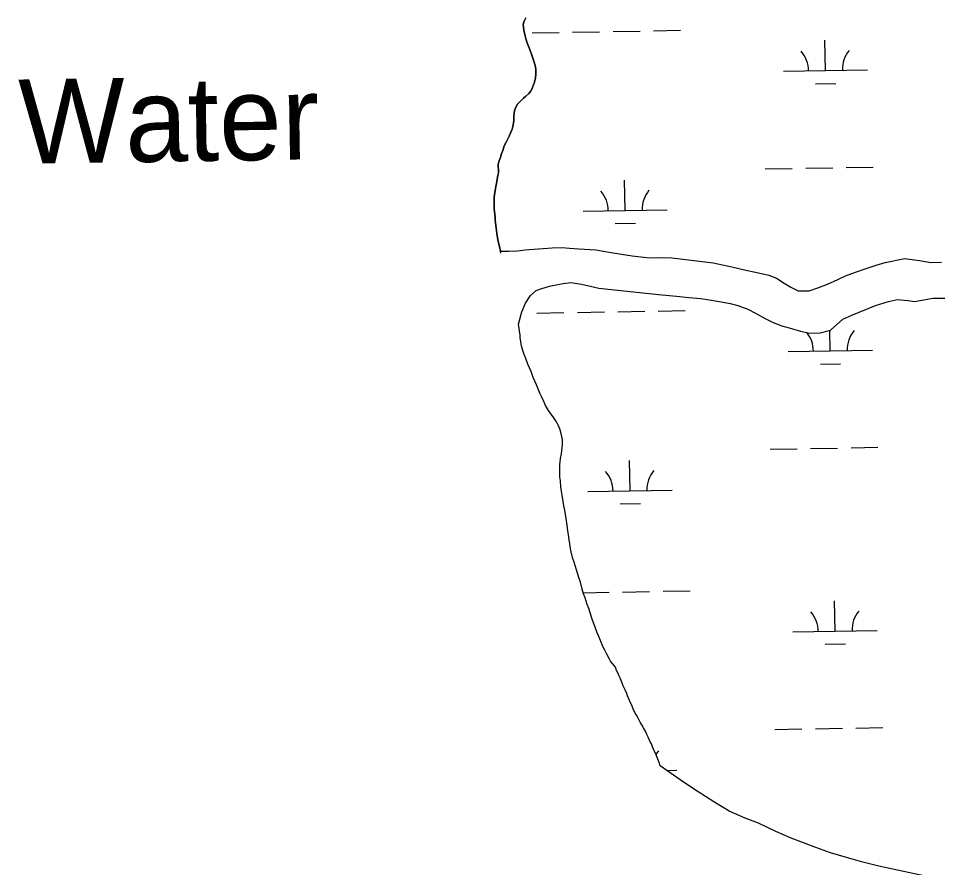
# Model space of a CAD drawing. Extents: x 3887375 to 3925618, y 296674 to 322633.
# Drawn here: x 3911469 to 3912560, y 305744 to 306752 of the extents above; entities that cross this region are included whole.
import ezdxf

# ---------------------------------------------------------------- set-up
doc = ezdxf.new("R2010")
doc.units = 0
for name, color, linetype in [('V-RIVR-IDEN', 7, 'Continuous'), ('V-TOPO-SHOR', 7, 'Continuous'), ('V-WETL-SWMP', 7, 'Continuous')]:
    doc.layers.add(name, color=color, linetype=linetype)

msp = doc.modelspace()

# ---------------------------------------------------------------- linework, layer by layer
at = {"layer": 'V-TOPO-SHOR'}
msp.add_line((3912041.8, 306473.7), (3912041.2, 306476.1), dxfattribs=at)
for points in [[(3912041.2, 306476.1), (3912040.1, 306481.6), (3912038.9, 306486.1), (3912038.1, 306489.8), (3912037, 306496.7), (3912036.5, 306500.6), (3912036.1, 306503.8), (3912035.4, 306509.5), (3912035, 306513.2), (3912034.8, 306517), (3912034.1, 306522.7), (3912033.7, 306526.7), (3912033.7, 306530.6), (3912033.7, 306536.5), (3912033.8, 306539.9), (3912034, 306543.3), (3912034.9, 306547.5), (3912035.7, 306552.7), (3912036.4, 306556.2), (3912037.5, 306561.6), (3912038.2, 306565.9), (3912038.9, 306569.2), (3912038.9, 306572.6), (3912038.5, 306575.6), (3912038.6, 306579.5), (3912039.5, 306583.4), (3912041.1, 306587.2), (3912042, 306590.6), (3912043.9, 306595.7), (3912045.8, 306600.9), (3912047.4, 306604.6), (3912049.4, 306608.5), (3912051.5, 306612.6), (3912053.6, 306617.1), (3912055, 306620.7), (3912055.9, 306623.9), (3912056.6, 306627.9), (3912057.1, 306631.5), (3912057.1, 306636.3), (3912057.4, 306639.3), (3912057.9, 306642.9), (3912059.3, 306647.1), (3912061.5, 306650.4), (3912065.3, 306654.6), (3912068.4, 306657.5), (3912071, 306659.6), (3912074.7, 306663.2), (3912077.2, 306666.1), (3912079.3, 306670.3), (3912081.6, 306676.7), (3912082.6, 306681.9), (3912083.2, 306686.2), (3912083.1, 306692), (3912082.4, 306696.3), (3912081, 306701.6), (3912079.3, 306706.4), (3912078.1, 306709.8), (3912076.3, 306714.4), (3912075.2, 306717.2), (3912074, 306720.2), (3912072.9, 306723.4), (3912071.4, 306728.2), (3912070, 306733.7), (3912069.1, 306737.8), (3912068.4, 306742.4), (3912068.3, 306745.5), (3912069.4, 306749.2), (3912071.2, 306753.1)], [(3912041.2, 306476.1), (3912051.3, 306476), (3912061.3, 306476.4), (3912070.4, 306477.5), (3912080.8, 306478.4), (3912092, 306479.4), (3912102.7, 306480.1), (3912114.4, 306480.5), (3912123.1, 306479.8), (3912134.3, 306478.8), (3912154.4, 306477.8), (3912172.7, 306474.5), (3912184.8, 306472.6), (3912197.6, 306470.6), (3912217.9, 306468.3), (3912228.4, 306468.7), (3912244.4, 306468.1), (3912293.5, 306462.3), (3912315.9, 306457.5), (3912332.4, 306453.7), (3912344, 306451.1), (3912359.8, 306447.4), (3912368.7, 306444.1), (3912377.8, 306438.1), (3912385.7, 306433.3), (3912394.6, 306429.1), (3912407.7, 306429), (3912419.1, 306432.9), (3912429.2, 306437), (3912441.4, 306442.3), (3912450.8, 306446.6), (3912462.6, 306451.1), (3912473.9, 306455), (3912486.9, 306459.3), (3912497.7, 306462.6), (3912521, 306467.3), (3912538.4, 306464.9), (3912552.1, 306462.6), (3912564.7, 306463.2)], [(3912062.5, 306389.3), (3912066.4, 306404.1), (3912071, 306414.4), (3912076.8, 306423.3), (3912083.5, 306429.2), (3912090.3, 306431.9), (3912099.5, 306434.4), (3912107.3, 306436.1), (3912115.8, 306437.7), (3912124.9, 306439), (3912137.4, 306436.9), (3912146.2, 306435), (3912157.8, 306432), (3912228.9, 306424.5), (3912250.1, 306422.5), (3912264.7, 306420.9), (3912278.9, 306419.9), (3912291.7, 306417.8), (3912303.1, 306416.1), (3912313.8, 306413.8), (3912323, 306411.6), (3912334.9, 306407.2), (3912343.8, 306402.6), (3912355.4, 306396.1), (3912364.7, 306391.5), (3912375.2, 306387.4), (3912386.4, 306384.1), (3912397.3, 306381.3), (3912406.3, 306379.2), (3912418.9, 306378.7), (3912432.8, 306382.3), (3912447.3, 306395.2), (3912458.1, 306400.2), (3912467, 306403.5), (3912486.2, 306411.4), (3912501.6, 306416.4), (3912512.3, 306418.8), (3912524.5, 306417.4), (3912532.7, 306416.2), (3912543.7, 306418.5), (3912554.4, 306420.4), (3912569, 306420.4)], [(3912171.8, 305989.6), (3912170.7, 305991.9), (3912167.4, 305997.9), (3912165.1, 306002.4), (3912162.8, 306007), (3912159.9, 306013.9), (3912157.9, 306018.7), (3912156.1, 306023.3), (3912153.4, 306030), (3912151.6, 306034.8), (3912150, 306039.4), (3912147.5, 306046.9), (3912145.9, 306051.9), (3912144.3, 306056.6), (3912141.6, 306064.6), (3912139.9, 306069.4), (3912138.3, 306074.9), (3912136, 306083.1), (3912134.2, 306088.9), (3912131.6, 306097.8), (3912129.9, 306103), (3912128.6, 306106.9), (3912126.8, 306112.4), (3912125.2, 306119.3), (3912124.1, 306125.2), (3912123.5, 306129.1), (3912122.6, 306133.3), (3912122.1, 306139.4), (3912121.3, 306144), (3912120.4, 306150.7), (3912119.5, 306156.1), (3912118.8, 306161), (3912117.5, 306168.8), (3912116.6, 306173.8), (3912115.8, 306179.1), (3912114.6, 306186.6), (3912113.8, 306191.4), (3912112.9, 306196.2), (3912112.4, 306203.5), (3912111.8, 306208.1), (3912111.6, 306212.9), (3912111.6, 306219.3), (3912111.8, 306222.5), (3912112.1, 306225.9), (3912112.6, 306230), (3912113.5, 306235.5), (3912114.2, 306239.7), (3912114.5, 306243.1), (3912114.7, 306246.3), (3912114.7, 306252), (3912113.9, 306256.1), (3912113.2, 306259.6), (3912111.6, 306265.3), (3912109.6, 306269.6), (3912107.6, 306273.5), (3912103.9, 306279.3), (3912101, 306283.2), (3912098.2, 306286.9), (3912094.8, 306293.1), (3912092.6, 306297.6), (3912089.9, 306303.6), (3912088.1, 306307.7), (3912086.3, 306311.6), (3912083.8, 306317.6), (3912082.2, 306321.9), (3912080.2, 306326.1), (3912077.5, 306333.2), (3912075.7, 306337.5), (3912073.8, 306342.1), (3912071.2, 306348.8), (3912069.5, 306353.3), (3912068, 306357), (3912066.6, 306362.3), (3912065.8, 306365.7), (3912065.3, 306368.7), (3912064.7, 306373.2), (3912064.6, 306376.2), (3912062.5, 306389.3)], [(3912230.8, 305865.2), (3912229.4, 305869.1), (3912227.2, 305875.1), (3912225.4, 305879.4), (3912224, 305882.2), (3912221.8, 305887.9), (3912220.4, 305891.4), (3912218.6, 305894.6), (3912216.4, 305899.2), (3912215, 305902.4), (3912213.6, 305905.6), (3912211.1, 305910.2), (3912208.9, 305913.8), (3912207.1, 305917), (3912204.3, 305922.6), (3912202.5, 305925.5), (3912200.7, 305928.7), (3912198.2, 305933.6), (3912197.1, 305937.2), (3912195.7, 305940), (3912193.5, 305944.6), (3912192.1, 305948.2), (3912191, 305951), (3912189.2, 305955.3), (3912186.7, 305960.2), (3912185.6, 305963.4), (3912183.5, 305968.4), (3912182, 305971.6), (3912180.6, 305975.5), (3912179.1, 305978.3), (3912177.7, 305982.2), (3912171.8, 305989.6)], [(3912543.6, 305734.7), (3912490.1, 305746.4), (3912471.4, 305751), (3912452, 305756.4), (3912432.9, 305762.2), (3912415.5, 305768.2), (3912386.3, 305779.4), (3912368, 305787.5), (3912347.3, 305797.4), (3912331.5, 305803.3), (3912312.8, 305811.4), (3912294.6, 305822.4), (3912274.8, 305835.3), (3912258.4, 305845.9), (3912246.5, 305854.2), (3912230.8, 305865.2)]]:
    msp.add_lwpolyline(points, dxfattribs=at)
at = {"layer": 'V-WETL-SWMP'}
for p, q in [((3912078.8, 306735.1), (3912110.8, 306735.7)), ((3912126.8, 306736), (3912158.8, 306736.5)), ((3912174.8, 306736.8), (3912206.8, 306737.3)), ((3912222.8, 306737.6), (3912254.7, 306738.2)), ((3912426.9, 306690.4), (3912426.3, 306726.4)), ((3912376.9, 306689.5), (3912476.9, 306691.2)), ((3912415.2, 306674.7), (3912439.2, 306675.1)), ((3912451.5, 306575.3), (3912483.5, 306575.9)), ((3912355.5, 306573.7), (3912387.5, 306574.2)), ((3912403.5, 306574.5), (3912435.5, 306575.1)), ((3912189.3, 306524.4), (3912188.6, 306560.4)), ((3912139.3, 306523.5), (3912239.2, 306525.3)), ((3912177.5, 306508.8), (3912201.5, 306509.2)), ((3912084.5, 306402.5), (3912116.5, 306403.1)), ((3912132.5, 306403.3), (3912164.5, 306403.9)), ((3912180.5, 306404.2), (3912212.5, 306404.7)), ((3912228.5, 306405), (3912260.5, 306405.5)), ((3912432.6, 306357.7), (3912432.2, 306382.2)), ((3912382.6, 306356.9), (3912482.6, 306358.6)), ((3912420.9, 306342.1), (3912444.9, 306342.5)), ((3912361.2, 306241.1), (3912393.2, 306241.6)), ((3912409.2, 306241.9), (3912441.2, 306242.4)), ((3912457.2, 306242.7), (3912489.2, 306243.3)), ((3912195, 306191.8), (3912194.3, 306227.8)), ((3912145, 306190.9), (3912245, 306192.6)), ((3912183.2, 306176.1), (3912207.2, 306176.6)), ((3912139.6, 306070.7), (3912170.2, 306071.3)), ((3912186.2, 306071.5), (3912218.2, 306072.1)), ((3912234.2, 306072.4), (3912266.2, 306072.9)), ((3912438.3, 306025.1), (3912437.7, 306061.1)), ((3912388.3, 306024.3), (3912488.3, 306026)), ((3912426.6, 306009.5), (3912450.6, 306009.9)), ((3912462.9, 305910.1), (3912494.9, 305910.6)), ((3912366.9, 305908.4), (3912398.9, 305909)), ((3912414.9, 305909.3), (3912446.9, 305909.8)), ((3912238.5, 305859.8), (3912250.7, 305860))]:
    msp.add_line(p, q, dxfattribs=at)
for points in [[(3912071.2, 306753.1), (3912069.4, 306749.2), (3912068.3, 306745.5), (3912068.4, 306742.4), (3912069.1, 306737.8), (3912070, 306733.7), (3912071.4, 306728.2), (3912072.9, 306723.4), (3912074, 306720.2), (3912075.2, 306717.2), (3912076.3, 306714.4), (3912078.1, 306709.8), (3912079.3, 306706.4), (3912081, 306701.6), (3912082.4, 306696.3), (3912083.1, 306692), (3912083.2, 306686.2), (3912082.6, 306681.9), (3912081.6, 306676.7), (3912079.3, 306670.3), (3912077.2, 306666.1), (3912074.7, 306663.2), (3912071, 306659.6), (3912068.4, 306657.5), (3912065.3, 306654.6), (3912061.5, 306650.4), (3912059.3, 306647.1), (3912057.9, 306642.9), (3912057.4, 306639.3), (3912057.1, 306636.3), (3912057.1, 306631.5), (3912056.6, 306627.9), (3912055.9, 306623.9), (3912055, 306620.7), (3912053.6, 306617.1), (3912051.5, 306612.6), (3912049.4, 306608.5), (3912047.4, 306604.6), (3912045.8, 306600.9), (3912043.9, 306595.7), (3912042, 306590.6), (3912041.1, 306587.2), (3912039.5, 306583.4), (3912038.6, 306579.5), (3912038.5, 306575.6), (3912038.9, 306572.6), (3912038.9, 306569.2), (3912038.2, 306565.9), (3912037.5, 306561.6), (3912036.4, 306556.2), (3912035.7, 306552.7), (3912034.9, 306547.5), (3912034, 306543.3), (3912033.8, 306539.9), (3912033.7, 306536.5), (3912033.7, 306530.6), (3912033.7, 306526.7), (3912034.1, 306522.7), (3912034.8, 306517), (3912035, 306513.2), (3912035.4, 306509.5), (3912036.1, 306503.8), (3912036.5, 306500.6), (3912037, 306496.7), (3912038.1, 306489.8), (3912038.9, 306486.1), (3912040.1, 306481.6), (3912041.2, 306476.1), (3912051.3, 306476), (3912061.3, 306476.4), (3912070.4, 306477.5), (3912080.8, 306478.4), (3912092, 306479.4), (3912102.7, 306480.1), (3912114.4, 306480.5), (3912123.1, 306479.8), (3912134.3, 306478.8), (3912154.4, 306477.8), (3912172.7, 306474.5), (3912184.8, 306472.6), (3912197.6, 306470.6), (3912217.9, 306468.3), (3912228.4, 306468.7), (3912244.4, 306468.1), (3912293.5, 306462.3), (3912315.9, 306457.5), (3912332.4, 306453.7), (3912344, 306451.1), (3912359.8, 306447.4), (3912368.7, 306444.1), (3912377.8, 306438.1), (3912385.7, 306433.3), (3912394.6, 306429.1), (3912407.7, 306429), (3912419.1, 306432.9), (3912429.2, 306437), (3912441.4, 306442.3), (3912450.8, 306446.6), (3912462.6, 306451.1), (3912473.9, 306455), (3912486.9, 306459.3), (3912497.7, 306462.6), (3912521, 306467.3), (3912538.4, 306464.9), (3912552.1, 306462.6), (3912564.7, 306463.2)], [(3912117.5, 306168.8), (3912116.6, 306173.8), (3912115.8, 306179.1), (3912114.6, 306186.6), (3912113.8, 306191.4), (3912112.9, 306196.2), (3912112.4, 306203.5), (3912111.8, 306208.1), (3912111.6, 306212.9), (3912111.6, 306219.3), (3912111.8, 306222.5), (3912112.1, 306225.9), (3912112.6, 306230), (3912113.5, 306235.5), (3912114.2, 306239.7), (3912114.5, 306243.1), (3912114.7, 306246.3), (3912114.7, 306252), (3912113.9, 306256.1), (3912113.2, 306259.6), (3912111.6, 306265.3), (3912109.6, 306269.6), (3912107.6, 306273.5), (3912103.9, 306279.3), (3912101, 306283.2), (3912098.2, 306286.9), (3912094.8, 306293.1), (3912092.6, 306297.6), (3912089.9, 306303.6), (3912088.1, 306307.7), (3912086.3, 306311.6), (3912083.8, 306317.6), (3912082.2, 306321.9), (3912080.2, 306326.1), (3912077.5, 306333.2), (3912075.7, 306337.5), (3912073.8, 306342.1), (3912071.2, 306348.8), (3912069.5, 306353.3), (3912068, 306357), (3912066.6, 306362.3), (3912065.8, 306365.7), (3912065.3, 306368.7), (3912064.7, 306373.2), (3912064.6, 306376.2), (3912062.5, 306389.3), (3912066.4, 306404.1), (3912071, 306414.4), (3912076.8, 306423.3), (3912083.5, 306429.2), (3912090.3, 306431.9), (3912099.5, 306434.4), (3912107.3, 306436.1), (3912115.8, 306437.7), (3912124.9, 306439), (3912137.4, 306436.9), (3912146.2, 306435), (3912157.8, 306432), (3912228.9, 306424.5), (3912250.1, 306422.5), (3912264.7, 306420.9), (3912278.9, 306419.9), (3912291.7, 306417.8), (3912303.1, 306416.1), (3912313.8, 306413.8), (3912323, 306411.6), (3912334.9, 306407.2), (3912343.8, 306402.6), (3912355.4, 306396.1), (3912364.7, 306391.5), (3912375.2, 306387.4), (3912386.4, 306384.1), (3912397.3, 306381.3), (3912406.3, 306379.2), (3912418.9, 306378.7), (3912432.8, 306382.3), (3912447.3, 306395.2), (3912458.1, 306400.2), (3912467, 306403.5), (3912486.2, 306411.4), (3912501.6, 306416.4), (3912512.3, 306418.8), (3912524.5, 306417.4), (3912532.7, 306416.2), (3912543.7, 306418.5), (3912554.4, 306420.3), (3912569, 306420.4)], [(3912543.6, 305734.7), (3912490.1, 305746.4), (3912471.4, 305751), (3912452, 305756.4), (3912432.9, 305762.2), (3912415.5, 305768.2), (3912386.3, 305779.4), (3912368, 305787.5), (3912347.3, 305797.4), (3912331.5, 305803.3), (3912312.8, 305811.4), (3912294.6, 305822.4), (3912274.8, 305835.3), (3912258.4, 305845.9), (3912246.5, 305854.2), (3912230.8, 305865.2), (3912229.4, 305869.1), (3912227.2, 305875.1), (3912225.4, 305879.4), (3912224, 305882.2), (3912221.8, 305887.9), (3912220.4, 305891.4), (3912218.6, 305894.6), (3912216.4, 305899.2), (3912215, 305902.4), (3912213.6, 305905.6), (3912211.1, 305910.2), (3912208.9, 305913.8), (3912207.1, 305917), (3912204.3, 305922.6), (3912202.5, 305925.5), (3912200.7, 305928.7), (3912198.2, 305933.6), (3912197.1, 305937.2), (3912195.7, 305940), (3912193.5, 305944.6), (3912192.1, 305948.2), (3912191, 305951), (3912189.2, 305955.3), (3912186.7, 305960.2), (3912185.6, 305963.4), (3912183.5, 305968.4), (3912182, 305971.6), (3912180.6, 305975.5), (3912179.1, 305978.3), (3912177.7, 305982.2), (3912171.8, 305989.6), (3912170.7, 305991.9), (3912167.4, 305997.9), (3912165.1, 306002.4), (3912162.8, 306007), (3912159.9, 306013.9), (3912157.9, 306018.7), (3912156.1, 306023.3), (3912153.4, 306030), (3912151.6, 306034.8), (3912150, 306039.4), (3912147.5, 306046.9), (3912145.9, 306051.9), (3912144.3, 306056.6), (3912141.6, 306064.6), (3912139.9, 306069.4), (3912138.3, 306074.9), (3912136, 306083.1), (3912134.2, 306088.9), (3912131.6, 306097.8), (3912129.9, 306103), (3912128.6, 306106.9), (3912126.8, 306112.4), (3912125.2, 306119.3), (3912124.1, 306125.2), (3912123.5, 306129.1), (3912122.6, 306133.3), (3912122.1, 306139.4), (3912121.3, 306144), (3912120.4, 306150.7), (3912119.5, 306156.1), (3912118.8, 306161), (3912117.5, 306168.8)]]:
    msp.add_lwpolyline(points, dxfattribs=at)
for centre, start, end in [((3912371.7, 306689.9), 0.2115, 41.7552), ((3912482.1, 306691.8), 140.2115, 181.7552), ((3912134, 306523.9), 0.2115, 41.7552), ((3912244.5, 306525.8), 140.2115, 181.7552), ((3912377.4, 306357.3), 0.2115, 39.2875), ((3912487.8, 306359.2), 140.2115, 181.7552), ((3912250.2, 306193.2), 140.2115, 181.7552), ((3912139.7, 306191.3), 0.2115, 41.7552), ((3912383.1, 306024.6), 0.2115, 41.7552), ((3912493.6, 306026.5), 140.2115, 181.7552), ((3912255.9, 305860.6), 140.2115, 149.0041)]:
    msp.add_arc(centre, 35.2, start, end, dxfattribs=at)

# ---------------------------------------------------------------- texts
at = {"layer": 'V-RIVR-IDEN'}
msp.add_text('Water', height=100, rotation=0.8972, dxfattribs=at).set_placement((3911470.2, 306579.7))

doc.saveas('drawing.dxf')
